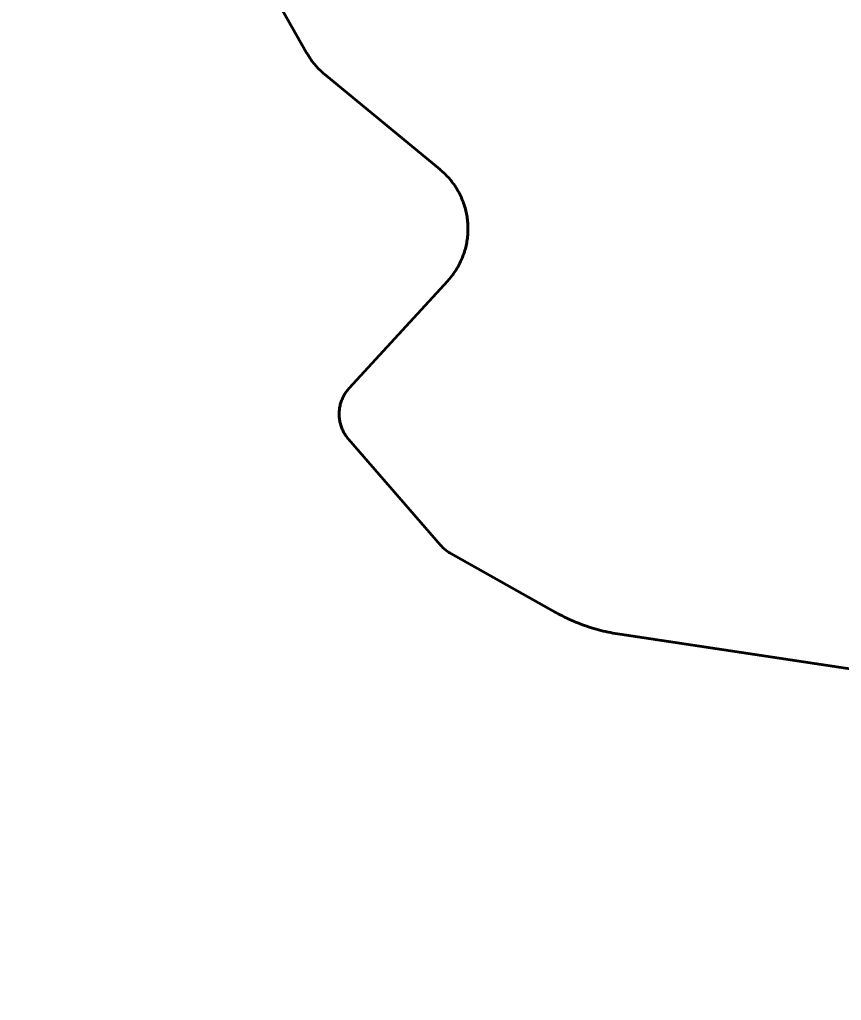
# Model space of a CAD drawing. Extents: x -1643653 to 4543381, y 1624270 to 13878484.
# Drawn here: x 657178 to 659319, y 8952081 to 8954636 of the extents above; entities that cross this region are included whole.
import ezdxf

# ---------------------------------------------------------------- set-up
doc = ezdxf.new("R2010")
doc.units = 0
doc.header["$LTSCALE"] = 200
for name, color, linetype, lineweight in [('1', 7, 'Continuous', 13), ('27', 7, 'Continuous', 53), ('60', 7, 'Continuous', 53)]:
    doc.layers.add(name, color=color, linetype=linetype, lineweight=lineweight)

msp = doc.modelspace()

# ---------------------------------------------------------------- linework, layer by layer
at = {"layer": '1', "lineweight": 25}
msp.add_spline([(814781, 9009175.5), (814787.2, 9009173.4), (814796.9, 9009173.4), (814799.4, 9009172.4), (814805.1, 9009174.5), (814805.6, 9009176.5), (814811.7, 9009179.5), (814811.7, 9009179.5), (814801.5, 9009181), (814790.7, 9009181.5), (814784.1, 9009183.1), (814777.4, 9009185.1), (814778.4, 9009175.5)], degree=3, dxfattribs=at)
at = {"layer": '27'}
for points in [[(658317.7, 8953988.2), (658319.7, 8953991.6), (658321.7, 8953995.1), (658323.6, 8953998.6), (658325.4, 8954002.2), (658327.2, 8954005.8), (658328.8, 8954009.4), (658330.4, 8954013.1), (658332, 8954016.8), (658333.4, 8954020.5), (658334.8, 8954024.2), (658336.1, 8954028), (658337.3, 8954031.8), (658338.5, 8954035.7), (658339.6, 8954039.5), (658340.6, 8954043.4), (658341.5, 8954047.3), (658342.3, 8954051.2), (658343.1, 8954055.1), (658343.8, 8954059.1), (658344.4, 8954063), (658344.9, 8954067), (658345.4, 8954071), (658345.7, 8954074.9), (658346, 8954078.9), (658346.2, 8954082.9), (658346.4, 8954086.9), (658346.4, 8954090.9), (658346.4, 8954094.9), (658346.3, 8954098.9), (658346.1, 8954102.9), (658345.8, 8954106.9), (658345.5, 8954110.9), (658345, 8954114.9), (658344.5, 8954118.8), (658343.9, 8954122.8), (658343.3, 8954126.7), (658342.5, 8954130.7), (658341.7, 8954134.6), (658340.8, 8954138.5), (658339.8, 8954142.3), (658338.8, 8954146.2), (658337.6, 8954150.1), (658336.4, 8954153.9), (658335.1, 8954157.7), (658333.8, 8954161.4), (658332.3, 8954165.1), (658330.8, 8954168.8), (658329.2, 8954172.5), (658327.6, 8954176.2), (658325.8, 8954179.8), (658324, 8954183.3), (658322.2, 8954186.9), (658320.2, 8954190.4), (658318.2, 8954193.8), (658316.1, 8954197.2), (658314, 8954200.6), (658311.8, 8954203.9), (658309.5, 8954207.2), (658307.1, 8954210.5), (658304.7, 8954213.7), (658302.2, 8954216.8), (658299.7, 8954219.9), (658297.1, 8954222.9), (658294.4, 8954225.9), (658291.7, 8954228.8), (658288.9, 8954231.7), (658286.1, 8954234.5), (658283.2, 8954237.3), (658280.3, 8954240), (658277.3, 8954242.7), (658274.2, 8954245.2), (658273.7, 8954245.7), (657973, 8954493.8), (657969.9, 8954496.3), (657966.9, 8954499), (657964, 8954501.7), (657961.1, 8954504.4), (657958.2, 8954507.2), (657955.5, 8954510.1), (657952.7, 8954513), (657950.1, 8954516), (657947.4, 8954519), (657944.9, 8954522.1), (657942.4, 8954525.3), (657940, 8954528.4), (657937.6, 8954531.7), (657935.3, 8954535), (657933.1, 8954538.3), (657930.9, 8954541.6), (657928.8, 8954545), (657926.8, 8954548.5), (657926.1, 8954549.8), (657836.3, 8954709)], [(657836.3, 8954709), (657926.1, 8954549.8), (657926.8, 8954548.5), (657928.8, 8954545), (657930.9, 8954541.6), (657933.1, 8954538.3), (657935.3, 8954535), (657937.6, 8954531.7), (657940, 8954528.4), (657942.4, 8954525.3), (657944.9, 8954522.1), (657947.4, 8954519), (657950.1, 8954516), (657952.7, 8954513), (657955.5, 8954510.1), (657958.2, 8954507.2), (657961.1, 8954504.4), (657964, 8954501.7), (657966.9, 8954499), (657969.9, 8954496.3), (657973, 8954493.8), (658273.7, 8954245.7), (658274.2, 8954245.2), (658277.3, 8954242.7), (658280.3, 8954240), (658283.2, 8954237.3), (658286.1, 8954234.5), (658288.9, 8954231.7), (658291.7, 8954228.8), (658294.4, 8954225.9), (658297.1, 8954222.9), (658299.7, 8954219.9), (658302.2, 8954216.8), (658304.7, 8954213.7), (658307.1, 8954210.5), (658309.5, 8954207.2), (658311.8, 8954203.9), (658314, 8954200.6), (658316.1, 8954197.2), (658318.2, 8954193.8), (658320.2, 8954190.4), (658322.2, 8954186.9), (658324, 8954183.3), (658325.8, 8954179.8), (658327.6, 8954176.2), (658329.2, 8954172.5), (658330.8, 8954168.8), (658332.3, 8954165.1), (658333.8, 8954161.4), (658335.1, 8954157.7), (658336.4, 8954153.9), (658337.6, 8954150.1), (658338.8, 8954146.2), (658339.8, 8954142.3), (658340.8, 8954138.5), (658341.7, 8954134.6), (658342.5, 8954130.7), (658343.3, 8954126.7), (658343.9, 8954122.8), (658344.5, 8954118.8), (658345, 8954114.9), (658345.5, 8954110.9), (658345.8, 8954106.9), (658346.1, 8954102.9), (658346.3, 8954098.9), (658346.4, 8954094.9), (658346.4, 8954090.9), (658346.4, 8954086.9), (658346.2, 8954082.9), (658346, 8954078.9), (658345.7, 8954074.9), (658345.4, 8954071), (658344.9, 8954067), (658344.4, 8954063), (658343.8, 8954059.1), (658343.1, 8954055.1), (658342.3, 8954051.2), (658341.5, 8954047.3), (658340.6, 8954043.4), (658339.6, 8954039.5), (658338.5, 8954035.7), (658337.3, 8954031.8), (658336.1, 8954028), (658334.8, 8954024.2), (658333.4, 8954020.5), (658332, 8954016.8), (658330.4, 8954013.1), (658328.8, 8954009.4), (658327.2, 8954005.8), (658325.4, 8954002.2), (658323.6, 8953998.6), (658321.7, 8953995.1), (658319.7, 8953991.6), (658317.7, 8953988.2)], [(658698.8, 8953043.5), (658692.7, 8953045), (658686.6, 8953046.6), (658680.5, 8953048.3), (658674.4, 8953050.1), (658668.3, 8953051.9), (658662.3, 8953053.8), (658656.3, 8953055.8), (658650.3, 8953057.9), (658644.4, 8953060), (658638.5, 8953062.2), (658632.6, 8953064.5), (658626.7, 8953066.9), (658620.9, 8953069.3), (658615.1, 8953071.8), (658609.3, 8953074.4), (658603.6, 8953077.1), (658597.8, 8953079.8), (658592.2, 8953082.6), (658586.5, 8953085.5), (658581, 8953088.4), (658575.4, 8953091.5), (658571.5, 8953093.6), (658301.6, 8953245.4), (658299.2, 8953246.9), (658296.8, 8953248.3), (658294.4, 8953249.9), (658292.1, 8953251.5), (658289.8, 8953253.2), (658287.6, 8953255), (658285.4, 8953256.8), (658283.3, 8953258.7), (658281.2, 8953260.6), (658279.2, 8953262.6), (658277.3, 8953264.6), (658275.4, 8953266.7), (658275.2, 8953267), (658035.3, 8953543.2), (658033.5, 8953545.4), (658031.7, 8953547.6), (658030, 8953549.8), (658028.3, 8953552.2), (658026.8, 8953554.5), (658025.3, 8953556.9), (658023.8, 8953559.3), (658022.5, 8953561.8), (658021.2, 8953564.3), (658020, 8953566.9), (658018.8, 8953569.5), (658017.8, 8953572.1), (658016.8, 8953574.7), (658015.8, 8953577.4), (658015, 8953580.1), (658014.2, 8953582.8), (658013.5, 8953585.6), (658012.9, 8953588.3), (658012.3, 8953591.1), (658011.9, 8953593.9), (658011.5, 8953596.7), (658011.2, 8953599.5), (658011, 8953602.3), (658010.8, 8953605.2), (658010.8, 8953608), (658010.8, 8953610.8), (658010.9, 8953613.6), (658011.1, 8953616.5), (658011.3, 8953619.3), (658011.7, 8953622.1), (658012.1, 8953624.9), (658012.6, 8953627.7), (658013.1, 8953630.4), (658013.8, 8953633.2), (658014.5, 8953635.9), (658015.3, 8953638.6), (658016.2, 8953641.3), (658017.2, 8953644), (658018.2, 8953646.6), (658019.3, 8953649.2), (658020.5, 8953651.8), (658021.7, 8953654.3), (658023.1, 8953656.8), (658024.5, 8953659.3), (658025.9, 8953661.7), (658027.5, 8953664.1), (658029.1, 8953666.4), (658030.7, 8953668.7), (658032.4, 8953671), (658034.2, 8953673.1), (658036.1, 8953675.3), (658037.1, 8953676.4), (658293.8, 8953956.2), (658296.5, 8953959.2), (658299.1, 8953962.2), (658301.6, 8953965.3), (658304.1, 8953968.4), (658306.6, 8953971.6), (658308.9, 8953974.8), (658311.2, 8953978.1), (658313.5, 8953981.4), (658315.6, 8953984.8), (658317.7, 8953988.2)], [(658317.7, 8953988.2), (658315.6, 8953984.8), (658313.5, 8953981.4), (658311.2, 8953978.1), (658308.9, 8953974.8), (658306.6, 8953971.6), (658304.1, 8953968.4), (658301.6, 8953965.3), (658299.1, 8953962.2), (658296.5, 8953959.2), (658293.8, 8953956.2), (658037.1, 8953676.4), (658036.1, 8953675.3), (658034.2, 8953673.1), (658032.4, 8953671), (658030.7, 8953668.7), (658029.1, 8953666.4), (658027.5, 8953664.1), (658025.9, 8953661.7), (658024.5, 8953659.3), (658023.1, 8953656.8), (658021.7, 8953654.3), (658020.5, 8953651.8), (658019.3, 8953649.2), (658018.2, 8953646.6), (658017.2, 8953644), (658016.2, 8953641.3), (658015.3, 8953638.6), (658014.5, 8953635.9), (658013.8, 8953633.2), (658013.1, 8953630.4), (658012.6, 8953627.7), (658012.1, 8953624.9), (658011.7, 8953622.1), (658011.3, 8953619.3), (658011.1, 8953616.5), (658010.9, 8953613.6), (658010.8, 8953610.8), (658010.8, 8953608), (658010.8, 8953605.2), (658011, 8953602.3), (658011.2, 8953599.5), (658011.5, 8953596.7), (658011.9, 8953593.9), (658012.3, 8953591.1), (658012.9, 8953588.3), (658013.5, 8953585.6), (658014.2, 8953582.8), (658015, 8953580.1), (658015.8, 8953577.4), (658016.8, 8953574.7), (658017.8, 8953572.1), (658018.8, 8953569.5), (658020, 8953566.9), (658021.2, 8953564.3), (658022.5, 8953561.8), (658023.8, 8953559.3), (658025.3, 8953556.9), (658026.8, 8953554.5), (658028.3, 8953552.2), (658030, 8953549.8), (658031.7, 8953547.6), (658033.5, 8953545.4), (658035.3, 8953543.2), (658275.2, 8953267), (658275.4, 8953266.7), (658277.3, 8953264.6), (658279.2, 8953262.6), (658281.2, 8953260.6), (658283.3, 8953258.7), (658285.4, 8953256.8), (658287.6, 8953255), (658289.8, 8953253.2), (658292.1, 8953251.5), (658294.4, 8953249.9), (658296.8, 8953248.3), (658299.2, 8953246.9), (658301.6, 8953245.4), (658571.5, 8953093.6), (658575.4, 8953091.5), (658581, 8953088.4), (658586.5, 8953085.5), (658592.2, 8953082.6), (658597.8, 8953079.8), (658603.6, 8953077.1), (658609.3, 8953074.4), (658615.1, 8953071.8), (658620.9, 8953069.3), (658626.7, 8953066.9), (658632.6, 8953064.5), (658638.5, 8953062.2), (658644.4, 8953060), (658650.3, 8953057.9), (658656.3, 8953055.8), (658662.3, 8953053.8), (658668.3, 8953051.9), (658674.4, 8953050.1), (658680.5, 8953048.3), (658686.6, 8953046.6), (658692.7, 8953045), (658698.8, 8953043.5)], [(659728, 8952886.7), (658742.2, 8953035), (658736, 8953036), (658729.8, 8953037), (658723.6, 8953038.2), (658717.3, 8953039.4), (658711.2, 8953040.7), (658705, 8953042), (658698.8, 8953043.5)], [(658698.8, 8953043.5), (658705, 8953042), (658711.2, 8953040.7), (658717.3, 8953039.4), (658723.6, 8953038.2), (658729.8, 8953037), (658736, 8953036), (658742.2, 8953035), (659728, 8952886.7)]]:
    msp.add_lwpolyline(points, dxfattribs=at)
at = {"layer": '60'}
for points in [[(658317.7, 8953988.2), (658319.7, 8953991.6), (658321.7, 8953995.1), (658323.6, 8953998.6), (658325.4, 8954002.2), (658327.2, 8954005.8), (658328.8, 8954009.4), (658330.4, 8954013.1), (658332, 8954016.8), (658333.4, 8954020.5), (658334.8, 8954024.2), (658336.1, 8954028), (658337.3, 8954031.8), (658338.5, 8954035.7), (658339.6, 8954039.5), (658340.6, 8954043.4), (658341.5, 8954047.3), (658342.3, 8954051.2), (658343.1, 8954055.1), (658343.8, 8954059.1), (658344.4, 8954063), (658344.9, 8954067), (658345.4, 8954071), (658345.7, 8954074.9), (658346, 8954078.9), (658346.2, 8954082.9), (658346.4, 8954086.9), (658346.4, 8954090.9), (658346.4, 8954094.9), (658346.3, 8954098.9), (658346.1, 8954102.9), (658345.8, 8954106.9), (658345.5, 8954110.9), (658345, 8954114.9), (658344.5, 8954118.8), (658343.9, 8954122.8), (658343.3, 8954126.7), (658342.5, 8954130.7), (658341.7, 8954134.6), (658340.8, 8954138.5), (658339.8, 8954142.3), (658338.8, 8954146.2), (658337.6, 8954150.1), (658336.4, 8954153.9), (658335.1, 8954157.7), (658333.8, 8954161.4), (658332.3, 8954165.1), (658330.8, 8954168.8), (658329.2, 8954172.5), (658327.6, 8954176.2), (658325.8, 8954179.8), (658324, 8954183.3), (658322.2, 8954186.9), (658320.2, 8954190.4), (658318.2, 8954193.8), (658316.1, 8954197.2), (658314, 8954200.6), (658311.8, 8954203.9), (658309.5, 8954207.2), (658307.1, 8954210.5), (658304.7, 8954213.7), (658302.2, 8954216.8), (658299.7, 8954219.9), (658297.1, 8954222.9), (658294.4, 8954225.9), (658291.7, 8954228.8), (658288.9, 8954231.7), (658286.1, 8954234.5), (658283.2, 8954237.3), (658280.3, 8954240), (658277.3, 8954242.7), (658274.2, 8954245.2), (658273.7, 8954245.7), (657973, 8954493.8), (657969.9, 8954496.3), (657966.9, 8954499), (657964, 8954501.7), (657961.1, 8954504.4), (657958.2, 8954507.2), (657955.5, 8954510.1), (657952.7, 8954513), (657950.1, 8954516), (657947.4, 8954519), (657944.9, 8954522.1), (657942.4, 8954525.3), (657940, 8954528.4), (657937.6, 8954531.7), (657935.3, 8954535), (657933.1, 8954538.3), (657930.9, 8954541.6), (657928.8, 8954545), (657926.8, 8954548.5), (657926.1, 8954549.8), (657836.3, 8954709)], [(658698.8, 8953043.5), (658692.7, 8953045), (658686.6, 8953046.6), (658680.5, 8953048.3), (658674.4, 8953050.1), (658668.3, 8953051.9), (658662.3, 8953053.8), (658656.3, 8953055.8), (658650.3, 8953057.9), (658644.4, 8953060), (658638.5, 8953062.2), (658632.6, 8953064.5), (658626.7, 8953066.9), (658620.9, 8953069.3), (658615.1, 8953071.8), (658609.3, 8953074.4), (658603.6, 8953077.1), (658597.8, 8953079.8), (658592.2, 8953082.6), (658586.5, 8953085.5), (658581, 8953088.4), (658575.4, 8953091.5), (658571.5, 8953093.6), (658301.6, 8953245.4), (658299.2, 8953246.9), (658296.8, 8953248.3), (658294.4, 8953249.9), (658292.1, 8953251.5), (658289.8, 8953253.2), (658287.6, 8953255), (658285.4, 8953256.8), (658283.3, 8953258.7), (658281.2, 8953260.6), (658279.2, 8953262.6), (658277.3, 8953264.6), (658275.4, 8953266.7), (658275.2, 8953267), (658035.3, 8953543.2), (658033.5, 8953545.4), (658031.7, 8953547.6), (658030, 8953549.8), (658028.3, 8953552.2), (658026.8, 8953554.5), (658025.3, 8953556.9), (658023.8, 8953559.3), (658022.5, 8953561.8), (658021.2, 8953564.3), (658020, 8953566.9), (658018.8, 8953569.5), (658017.8, 8953572.1), (658016.8, 8953574.7), (658015.8, 8953577.4), (658015, 8953580.1), (658014.2, 8953582.8), (658013.5, 8953585.6), (658012.9, 8953588.3), (658012.3, 8953591.1), (658011.9, 8953593.9), (658011.5, 8953596.7), (658011.2, 8953599.5), (658011, 8953602.3), (658010.8, 8953605.2), (658010.8, 8953608), (658010.8, 8953610.8), (658010.9, 8953613.6), (658011.1, 8953616.5), (658011.3, 8953619.3), (658011.7, 8953622.1), (658012.1, 8953624.9), (658012.6, 8953627.7), (658013.1, 8953630.4), (658013.8, 8953633.2), (658014.5, 8953635.9), (658015.3, 8953638.6), (658016.2, 8953641.3), (658017.2, 8953644), (658018.2, 8953646.6), (658019.3, 8953649.2), (658020.5, 8953651.8), (658021.7, 8953654.3), (658023.1, 8953656.8), (658024.5, 8953659.3), (658025.9, 8953661.7), (658027.5, 8953664.1), (658029.1, 8953666.4), (658030.7, 8953668.7), (658032.4, 8953671), (658034.2, 8953673.1), (658036.1, 8953675.3), (658037.1, 8953676.4), (658293.8, 8953956.2), (658296.5, 8953959.2), (658299.1, 8953962.2), (658301.6, 8953965.3), (658304.1, 8953968.4), (658306.6, 8953971.6), (658308.9, 8953974.8), (658311.2, 8953978.1), (658313.5, 8953981.4), (658315.6, 8953984.8), (658317.7, 8953988.2)], [(659728, 8952886.7), (658742.2, 8953035), (658736, 8953036), (658729.8, 8953037), (658723.6, 8953038.2), (658717.3, 8953039.4), (658711.2, 8953040.7), (658705, 8953042), (658698.8, 8953043.5)]]:
    msp.add_lwpolyline(points, dxfattribs=at)

doc.saveas('drawing.dxf')
